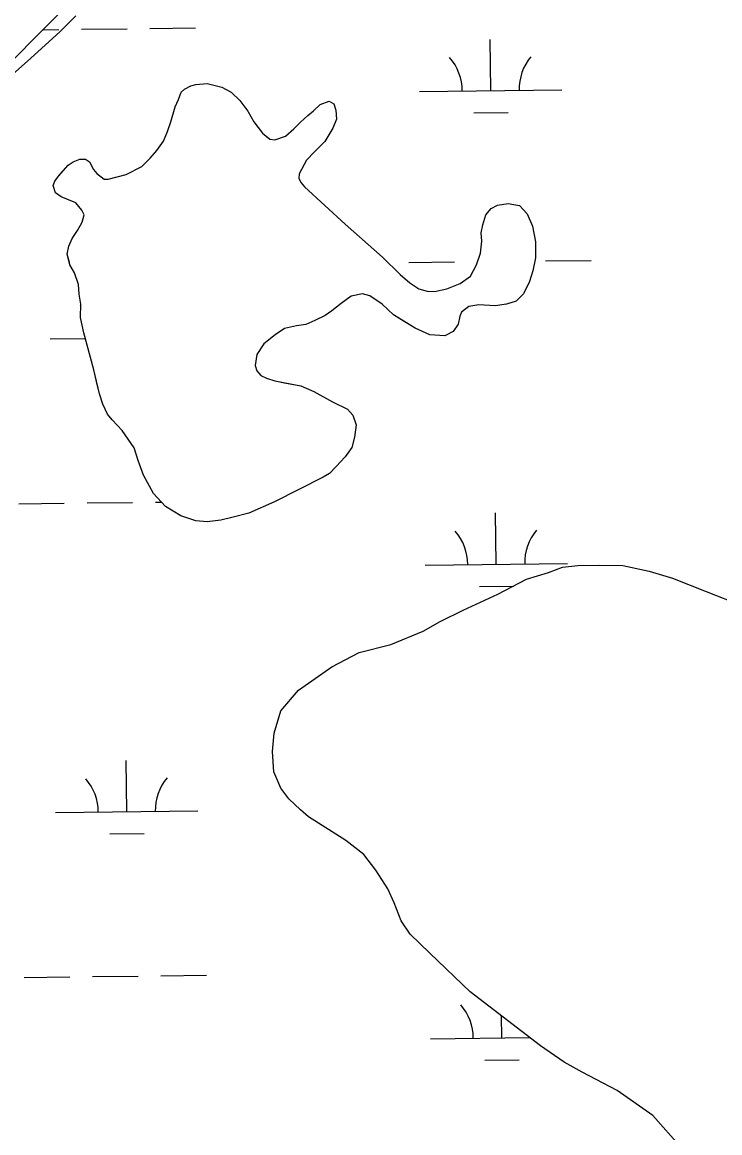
# Model space of a CAD drawing. Extents: x 3683613 to 3738215, y 469626 to 495384.
# Drawn here: x 3712341 to 3712831, y 476452 to 477232 of the extents above; entities that cross this region are included whole.
import ezdxf

# ---------------------------------------------------------------- set-up
doc = ezdxf.new("R2010")
doc.units = 0
for name, color, linetype in [('V-SITE-VEGE', 7, 'Continuous'), ('V-TOPO-SHOR', 7, 'Continuous'), ('V-WETL-SWMP', 7, 'Continuous')]:
    doc.layers.add(name, color=color, linetype=linetype)

msp = doc.modelspace()

# ---------------------------------------------------------------- linework, layer by layer
at = {"layer": 'V-SITE-VEGE'}
msp.add_lwpolyline([(3712378.37, 477236.38), (3712367.37, 477225.48), (3712346.59, 477206.41), (3712310.88, 477175.18)], dxfattribs=at)
at = {"layer": 'V-TOPO-SHOR'}
for points in [[(3712552.13, 476912.36), (3712517.9, 476895.15), (3712499.79, 476887.13), (3712488.75, 476884.29), (3712480.07, 476882.25), (3712470.6, 476881), (3712462.7, 476881.74), (3712452.02, 476885.22), (3712441.31, 476891.86), (3712432.96, 476900.89), (3712425.76, 476913.87), (3712422.14, 476924.11), (3712419.31, 476933.17), (3712410.94, 476945.36), (3712403.78, 476952.81), (3712400.59, 476956.74), (3712397.38, 476963.83), (3712394.96, 476970.92), (3712392.93, 476979.59), (3712390.9, 476987.87), (3712384.01, 477013.89), (3712381.57, 477024.53), (3712381.9, 477034.01), (3712380.67, 477041.11), (3712380.23, 477047.82), (3712377.41, 477056.09), (3712374.21, 477061.6), (3712373.8, 477063.17), (3712372.18, 477069.09), (3712373.33, 477074.62), (3712375.66, 477080.17), (3712379.57, 477085.72), (3712382.69, 477091.67), (3712384.24, 477096.81), (3712382.64, 477099.96), (3712378.26, 477105.06), (3712371.92, 477107.78), (3712367.96, 477109.34), (3712363.99, 477112.07), (3712362.38, 477117.2), (3712363.54, 477120.36), (3712366.28, 477123.93), (3712369.02, 477127.11), (3712372.94, 477131.48), (3712376.48, 477133.88), (3712381.21, 477135.88), (3712385.15, 477135.91), (3712387.93, 477133.96), (3712390.73, 477128.45), (3712393.12, 477125.7), (3712398.28, 477121.78), (3712401.05, 477121.8), (3712413.66, 477125.05), (3712424.68, 477130.65), (3712430.56, 477136.61), (3712435.27, 477141.78), (3712439.96, 477148.53), (3712442.68, 477155.26), (3712445, 477161.99), (3712448.08, 477172.67), (3712450.42, 477177.82), (3712452.36, 477182.96), (3712454.71, 477184.95), (3712459.04, 477187.35), (3712462.59, 477188.17), (3712470.48, 477189.01), (3712480.77, 477186.32), (3712487.5, 477182.81), (3712493.47, 477176.93), (3712499.05, 477169.46), (3712503.44, 477161.99), (3712509.42, 477154.13), (3712514.19, 477150.22), (3712514.58, 477149.82), (3712518.14, 477149.45), (3712525.62, 477151.87), (3712531.51, 477157.05), (3712536.22, 477161.82), (3712541.32, 477166.59), (3712545.25, 477169.78), (3712549.96, 477174.15), (3712556.26, 477176.57), (3712559.43, 477174.61), (3712561.04, 477170.28), (3712561.48, 477163.96), (3712558.75, 477157.63), (3712553.29, 477148.11), (3712545.84, 477140.95), (3712540.35, 477134.99), (3712535.28, 477125.48), (3712534.91, 477122.32), (3712536.51, 477119.17), (3712538.9, 477116.42), (3712567.51, 477090.16), (3712593.73, 477067.04), (3712606.05, 477054.88), (3712612.8, 477049.01), (3712619.15, 477044.71), (3712625.09, 477043.17), (3712630.22, 477042.81), (3712638.9, 477044.84)], [(3712638.9, 477044.84), (3712648.35, 477048.46), (3712655.42, 477053.64), (3712659.71, 477061.57), (3712662.42, 477069.88), (3712663.54, 477078.18), (3712663.11, 477084.1), (3712664.26, 477089.64), (3712666.18, 477096.76), (3712670.1, 477101.13), (3712674.43, 477103.53), (3712681.92, 477104.76), (3712689.83, 477103.24), (3712695.4, 477097.35), (3712699.01, 477088.69), (3712701.06, 477077.64), (3712701.14, 477066.59), (3712699.23, 477057.49), (3712696.91, 477049.98), (3712692.62, 477041.26), (3712687.52, 477036.09), (3712680.83, 477034.07), (3712672.94, 477032.83), (3712661.48, 477033.54), (3712654.38, 477032.31), (3712649.27, 477028.33), (3712648.11, 477025.55), (3712646.96, 477020.02), (3712643.44, 477014.86), (3712637.54, 477011.66), (3712626.87, 477012.38), (3712616.57, 477017.05), (3712609.04, 477021.74), (3712601.5, 477026.42), (3712593.56, 477033.87), (3712584.83, 477039.74), (3712579.69, 477041.28), (3712571.8, 477039.65), (3712564.73, 477034.46), (3712558.05, 477029.28), (3712553.33, 477026.09), (3712546.25, 477022.49), (3712539.95, 477019.69), (3712533.24, 477018.85), (3712524.96, 477016.82), (3712518.28, 477012.43), (3712510.43, 477006.06), (3712505.35, 476998.52), (3712504.21, 476991.01), (3712505.42, 476987.07), (3712508.21, 476983.93), (3712512.17, 476981.98), (3712518.11, 476980.05), (3712526.02, 476978.52), (3712536.29, 476976.62), (3712545.4, 476972.73), (3712558.48, 476965.32), (3712569.18, 476960.26), (3712572.77, 476955.94), (3712575.18, 476949.24), (3712574.05, 476940.55), (3712572.13, 476933.42), (3712567.44, 476926.68), (3712561.16, 476919.92), (3712556.46, 476915.15), (3712552.13, 476912.36)], [(3712803.57, 476441.67), (3712783.64, 476464.08), (3712758.61, 476481.71), (3712734, 476494.59), (3712721.29, 476501.62), (3712704.61, 476512.98), (3712655.3, 476551), (3712627.04, 476578.1), (3712613.11, 476591.45), (3712606.71, 476600.9), (3712601.88, 476613.53), (3712597.46, 476623.38), (3712589.07, 476636.38), (3712580.69, 476647.39), (3712567.97, 476657.2), (3712541.75, 476674.02), (3712536.18, 476678.73), (3712527.82, 476686.58), (3712522.23, 476694.06), (3712517.41, 476705.5), (3712516.52, 476719.73), (3712517.62, 476732.79), (3712522.26, 476748.25), (3712534.82, 476762.96), (3712558.04, 476779.34), (3712577.35, 476789.36), (3712599.46, 476795.05), (3712622.33, 476804.3), (3712634.15, 476811.1), (3712650.31, 476819.12), (3712674.76, 476830.36), (3712694.86, 476840.78), (3712710.25, 476845.63), (3712720.12, 476849.26), (3712730.79, 476850.52), (3712745.81, 476850.62), (3712762.43, 476850.34), (3712781.04, 476846.51), (3712797.29, 476841.48), (3712821.09, 476832.15), (3712846.07, 476822.43)]]:
    msp.add_lwpolyline(points, dxfattribs=at)
at = {"layer": 'V-WETL-SWMP'}
for p, q in [((3712470.69, 477343.29), (3712347.06, 477218.36)), ((3712355.35, 477226.74), (3712366.33, 477226.87)), ((3712382.33, 477227.06), (3712414.32, 477227.43)), ((3712430.32, 477227.61), (3712462.32, 477227.99)), ((3712347.06, 477218.36), (3712258.47, 477128.16)), ((3712669.69, 477183.97), (3712669.27, 477219.96)), ((3712454.71, 477184.95), (3712459.04, 477187.35)), ((3712459.04, 477187.35), (3712462.59, 477188.17)), ((3712462.59, 477188.17), (3712470.48, 477189.01)), ((3712470.48, 477189.01), (3712480.77, 477186.32)), ((3712480.77, 477186.32), (3712487.5, 477182.81)), ((3712450.42, 477177.82), (3712452.36, 477182.96)), ((3712452.36, 477182.96), (3712454.71, 477184.95)), ((3712487.5, 477182.81), (3712493.47, 477176.93)), ((3712619.69, 477183.39), (3712719.69, 477184.55)), ((3712445, 477161.99), (3712448.09, 477172.67)), ((3712448.09, 477172.67), (3712450.42, 477177.82)), ((3712493.47, 477176.93), (3712499.05, 477169.46)), ((3712545.25, 477169.78), (3712549.96, 477174.15)), ((3712549.96, 477174.15), (3712556.26, 477176.56)), ((3712556.26, 477176.56), (3712559.43, 477174.61)), ((3712559.43, 477174.61), (3712561.04, 477170.28)), ((3712561.04, 477170.28), (3712561.48, 477163.96)), ((3712499.05, 477169.46), (3712503.44, 477161.99)), ((3712536.22, 477161.82), (3712541.32, 477166.59)), ((3712541.32, 477166.59), (3712545.25, 477169.78)), ((3712561.48, 477163.96), (3712558.75, 477157.63)), ((3712657.87, 477168.4), (3712681.87, 477168.68)), ((3712439.96, 477148.53), (3712442.68, 477155.26)), ((3712442.68, 477155.26), (3712445, 477161.99)), ((3712503.44, 477161.99), (3712509.42, 477154.13)), ((3712525.62, 477151.87), (3712531.51, 477157.05)), ((3712531.51, 477157.05), (3712536.22, 477161.82)), ((3712558.75, 477157.63), (3712553.29, 477148.11)), ((3712435.27, 477141.78), (3712439.96, 477148.53)), ((3712509.42, 477154.13), (3712514.58, 477149.82)), ((3712514.58, 477149.82), (3712518.14, 477149.45)), ((3712518.14, 477149.45), (3712525.62, 477151.87)), ((3712553.29, 477148.11), (3712545.84, 477140.95)), ((3712430.56, 477136.61), (3712435.27, 477141.78)), ((3712545.84, 477140.95), (3712540.35, 477134.99)), ((3712366.28, 477123.94), (3712372.94, 477131.48)), ((3712372.94, 477131.48), (3712376.48, 477133.88)), ((3712376.48, 477133.88), (3712381.21, 477135.88)), ((3712381.21, 477135.88), (3712385.16, 477135.91)), ((3712385.16, 477135.91), (3712387.93, 477133.96)), ((3712387.93, 477133.96), (3712390.73, 477128.45)), ((3712424.68, 477130.65), (3712430.56, 477136.61)), ((3712540.35, 477134.99), (3712535.28, 477125.48)), ((3712363.54, 477120.36), (3712366.28, 477123.94)), ((3712390.73, 477128.45), (3712393.12, 477125.7)), ((3712393.12, 477125.7), (3712398.28, 477121.78)), ((3712401.05, 477121.8), (3712413.66, 477125.05)), ((3712413.66, 477125.05), (3712424.68, 477130.65)), ((3712535.28, 477125.48), (3712534.91, 477122.32)), ((3712362.38, 477117.2), (3712363.54, 477120.36)), ((3712363.99, 477112.07), (3712362.38, 477117.2)), ((3712398.28, 477121.78), (3712401.05, 477121.8)), ((3712534.91, 477122.32), (3712536.51, 477119.17)), ((3712536.51, 477119.17), (3712538.9, 477116.42)), ((3712538.9, 477116.42), (3712567.51, 477090.16)), ((3712367.96, 477109.34), (3712363.99, 477112.07)), ((3712371.92, 477107.78), (3712367.96, 477109.34)), ((3712378.26, 477105.06), (3712371.92, 477107.78)), ((3712382.64, 477099.96), (3712378.26, 477105.06)), ((3712666.18, 477096.76), (3712670.1, 477101.13)), ((3712670.1, 477101.13), (3712674.43, 477103.53)), ((3712674.43, 477103.53), (3712681.92, 477104.76)), ((3712681.92, 477104.76), (3712689.83, 477103.24)), ((3712689.83, 477103.24), (3712695.4, 477097.35)), ((3712384.24, 477096.81), (3712382.64, 477099.96)), ((3712382.69, 477091.67), (3712384.24, 477096.81)), ((3712664.26, 477089.64), (3712666.18, 477096.76)), ((3712695.4, 477097.35), (3712699.01, 477088.69)), ((3712375.66, 477080.17), (3712379.57, 477085.72)), ((3712379.57, 477085.72), (3712382.69, 477091.67)), ((3712567.51, 477090.16), (3712593.73, 477067.04)), ((3712663.11, 477084.1), (3712664.26, 477089.64)), ((3712699.01, 477088.69), (3712701.06, 477077.64)), ((3712373.33, 477074.62), (3712375.66, 477080.17)), ((3712662.42, 477069.88), (3712663.54, 477078.18)), ((3712663.54, 477078.18), (3712663.11, 477084.1)), ((3712701.06, 477077.64), (3712701.14, 477066.59)), ((3712372.18, 477069.09), (3712373.33, 477074.62)), ((3712374.21, 477061.6), (3712372.18, 477069.09)), ((3712659.71, 477061.57), (3712662.42, 477069.88)), ((3712377.41, 477056.09), (3712374.21, 477061.6)), ((3712593.73, 477067.04), (3712606.05, 477054.88)), ((3712612.25, 477063.22), (3712644.25, 477063.59)), ((3712655.42, 477053.64), (3712659.71, 477061.57)), ((3712660.24, 477063.78), (3712660.43, 477063.78)), ((3712701.14, 477066.59), (3712699.23, 477057.49)), ((3712708.24, 477064.34), (3712740.24, 477064.71)), ((3712380.23, 477047.82), (3712377.41, 477056.09)), ((3712606.05, 477054.88), (3712612.8, 477049.01)), ((3712648.35, 477048.46), (3712655.42, 477053.64)), ((3712699.23, 477057.49), (3712696.91, 477049.97)), ((3712380.67, 477041.11), (3712380.23, 477047.82)), ((3712612.8, 477049.01), (3712619.15, 477044.71)), ((3712638.9, 477044.84), (3712648.35, 477048.46)), ((3712696.91, 477049.97), (3712692.62, 477041.26)), ((3712381.9, 477034.01), (3712380.67, 477041.11)), ((3712571.8, 477039.65), (3712564.73, 477034.46)), ((3712579.69, 477041.28), (3712571.8, 477039.65)), ((3712584.83, 477039.73), (3712579.69, 477041.28)), ((3712593.56, 477033.87), (3712584.83, 477039.73)), ((3712619.15, 477044.71), (3712625.09, 477043.17)), ((3712625.09, 477043.17), (3712630.22, 477042.81)), ((3712630.22, 477042.81), (3712638.9, 477044.84)), ((3712692.62, 477041.26), (3712687.52, 477036.09)), ((3712381.57, 477024.53), (3712381.9, 477034.01)), ((3712564.73, 477034.46), (3712558.05, 477029.28)), ((3712601.51, 477026.42), (3712593.56, 477033.87)), ((3712654.38, 477032.31), (3712649.27, 477028.33)), ((3712661.48, 477033.54), (3712654.38, 477032.31)), ((3712672.94, 477032.83), (3712661.48, 477033.54)), ((3712680.83, 477034.07), (3712672.94, 477032.83)), ((3712687.52, 477036.09), (3712680.83, 477034.07)), ((3712384.01, 477013.88), (3712381.57, 477024.53)), ((3712546.25, 477022.49), (3712539.95, 477019.68)), ((3712553.33, 477026.09), (3712546.25, 477022.49)), ((3712558.05, 477029.28), (3712553.33, 477026.09)), ((3712616.58, 477017.05), (3712601.51, 477026.42)), ((3712648.11, 477025.55), (3712646.96, 477020.02)), ((3712649.27, 477028.33), (3712648.11, 477025.55)), ((3712524.96, 477016.82), (3712518.28, 477012.43)), ((3712533.24, 477018.85), (3712524.96, 477016.82)), ((3712539.95, 477019.68), (3712533.24, 477018.85)), ((3712626.87, 477012.38), (3712616.58, 477017.05)), ((3712643.44, 477014.86), (3712637.54, 477011.66)), ((3712646.96, 477020.02), (3712643.44, 477014.86)), ((3712360.26, 477009.54), (3712385.08, 477009.83)), ((3712390.9, 476987.87), (3712384.01, 477013.88)), ((3712518.28, 477012.43), (3712510.43, 477006.06)), ((3712637.54, 477011.66), (3712626.87, 477012.38)), ((3712510.43, 477006.06), (3712505.35, 476998.52)), ((3712505.35, 476998.52), (3712504.21, 476991.01)), ((3712504.21, 476991.01), (3712505.42, 476987.07)), ((3712394.97, 476970.92), (3712390.9, 476987.87)), ((3712505.42, 476987.07), (3712508.21, 476983.93)), ((3712508.21, 476983.93), (3712512.17, 476981.98)), ((3712512.17, 476981.98), (3712518.11, 476980.05)), ((3712518.11, 476980.05), (3712536.29, 476976.62)), ((3712536.29, 476976.62), (3712545.4, 476972.73)), ((3712397.38, 476963.83), (3712394.97, 476970.92)), ((3712545.4, 476972.73), (3712558.48, 476965.32)), ((3712400.59, 476956.74), (3712397.38, 476963.83)), ((3712558.48, 476965.32), (3712569.18, 476960.26)), ((3712569.18, 476960.26), (3712572.77, 476955.94)), ((3712403.78, 476952.81), (3712400.59, 476956.74)), ((3712410.94, 476945.36), (3712403.78, 476952.81)), ((3712572.77, 476955.94), (3712575.18, 476949.24)), ((3712419.31, 476933.17), (3712410.94, 476945.36)), ((3712575.18, 476949.24), (3712574.05, 476940.55)), ((3712574.05, 476940.55), (3712572.13, 476933.42)), ((3712422.14, 476924.11), (3712419.31, 476933.17)), ((3712572.13, 476933.42), (3712567.44, 476926.68)), ((3712425.76, 476913.87), (3712422.14, 476924.11)), ((3712567.44, 476926.68), (3712561.16, 476919.92)), ((3712432.96, 476900.89), (3712425.76, 476913.87)), ((3712556.46, 476915.15), (3712552.13, 476912.36)), ((3712561.16, 476919.92), (3712556.46, 476915.15)), ((3712552.13, 476912.36), (3712517.9, 476895.15)), ((3712441.31, 476891.86), (3712432.96, 476900.89)), ((3712338.2, 476893.85), (3712370.2, 476894.22)), ((3712386.2, 476894.4), (3712418.19, 476894.78)), ((3712434.19, 476894.96), (3712438.39, 476895.01)), ((3712452.02, 476885.22), (3712441.31, 476891.86)), ((3712517.9, 476895.15), (3712499.79, 476887.13)), ((3712462.7, 476881.74), (3712452.02, 476885.22)), ((3712470.6, 476881), (3712462.7, 476881.74)), ((3712480.07, 476882.25), (3712470.6, 476881)), ((3712488.75, 476884.29), (3712480.07, 476882.25)), ((3712499.79, 476887.13), (3712488.75, 476884.29)), ((3712673.56, 476851.31), (3712673.14, 476887.31)), ((3712623.56, 476850.73), (3712723.56, 476851.9)), ((3712720.12, 476849.26), (3712730.79, 476850.52)), ((3712730.79, 476850.52), (3712745.81, 476850.62)), ((3712745.81, 476850.62), (3712762.43, 476850.34)), ((3712694.86, 476840.78), (3712710.25, 476845.63)), ((3712710.25, 476845.63), (3712720.12, 476849.26)), ((3712762.43, 476850.34), (3712781.04, 476846.51)), ((3712781.04, 476846.51), (3712797.29, 476841.48)), ((3712661.74, 476835.74), (3712685.68, 476836.02)), ((3712674.76, 476830.36), (3712694.86, 476840.78)), ((3712797.29, 476841.48), (3712821.09, 476832.15)), ((3712650.32, 476819.12), (3712674.76, 476830.36)), ((3712821.09, 476832.15), (3712846.07, 476822.43)), ((3712634.16, 476811.1), (3712650.32, 476819.12)), ((3712599.46, 476795.05), (3712622.34, 476804.3)), ((3712622.34, 476804.3), (3712634.16, 476811.1)), ((3712558.04, 476779.34), (3712577.35, 476789.36)), ((3712577.35, 476789.36), (3712599.46, 476795.05)), ((3712534.82, 476762.96), (3712558.04, 476779.34)), ((3712522.26, 476748.25), (3712534.82, 476762.96)), ((3712517.62, 476732.79), (3712522.26, 476748.25)), ((3712516.52, 476719.73), (3712517.62, 476732.79)), ((3712517.41, 476705.5), (3712516.52, 476719.73)), ((3712414.13, 476677.47), (3712413.71, 476713.47)), ((3712522.23, 476694.06), (3712517.41, 476705.5)), ((3712527.82, 476686.58), (3712522.23, 476694.06)), ((3712536.18, 476678.73), (3712527.82, 476686.58)), ((3712364.13, 476676.89), (3712464.13, 476678.05)), ((3712541.75, 476674.02), (3712536.18, 476678.73)), ((3712567.97, 476657.2), (3712541.75, 476674.02)), ((3712402.31, 476661.9), (3712426.31, 476662.18)), ((3712580.69, 476647.39), (3712567.97, 476657.2)), ((3712589.07, 476636.38), (3712580.69, 476647.39)), ((3712597.46, 476623.38), (3712589.07, 476636.38)), ((3712601.88, 476613.53), (3712597.46, 476623.38)), ((3712606.71, 476600.9), (3712601.88, 476613.53)), ((3712613.11, 476591.45), (3712606.71, 476600.9)), ((3712627.04, 476578.1), (3712613.11, 476591.45)), ((3712655.31, 476551), (3712627.04, 476578.1)), ((3712390.07, 476561.75), (3712422.07, 476562.12)), ((3712438.06, 476562.31), (3712470.06, 476562.68)), ((3712342.07, 476561.19), (3712374.07, 476561.57)), ((3712704.61, 476512.98), (3712655.31, 476551)), ((3712677.43, 476518.66), (3712677.25, 476534.08)), ((3712627.44, 476518.08), (3712696.94, 476518.89)), ((3712721.29, 476501.62), (3712704.61, 476512.98)), ((3712665.61, 476503.09), (3712689.61, 476503.37)), ((3712734, 476494.59), (3712721.29, 476501.62)), ((3712758.61, 476481.7), (3712734, 476494.59)), ((3712783.65, 476464.08), (3712758.61, 476481.7)), ((3712803.57, 476441.67), (3712783.65, 476464.08))]:
    msp.add_line(p, q, dxfattribs=at)
for centre, start, end in [((3712614.45, 477183.8), 359.89486, 41.43852), ((3712724.92, 477185.08), 139.89486, 181.43852), ((3712355.01, 477009.96), 40.39866, 41.43852), ((3712618.32, 476851.15), 359.89486, 41.43852), ((3712728.8, 476852.43), 139.89486, 181.43852), ((3712358.89, 476677.3), 359.89486, 41.43852), ((3712469.36, 476678.59), 139.89486, 181.43852), ((3712622.19, 476518.49), 359.89486, 41.43852)]:
    msp.add_arc(centre, 35.25, start, end, dxfattribs=at)

doc.saveas('drawing.dxf')
